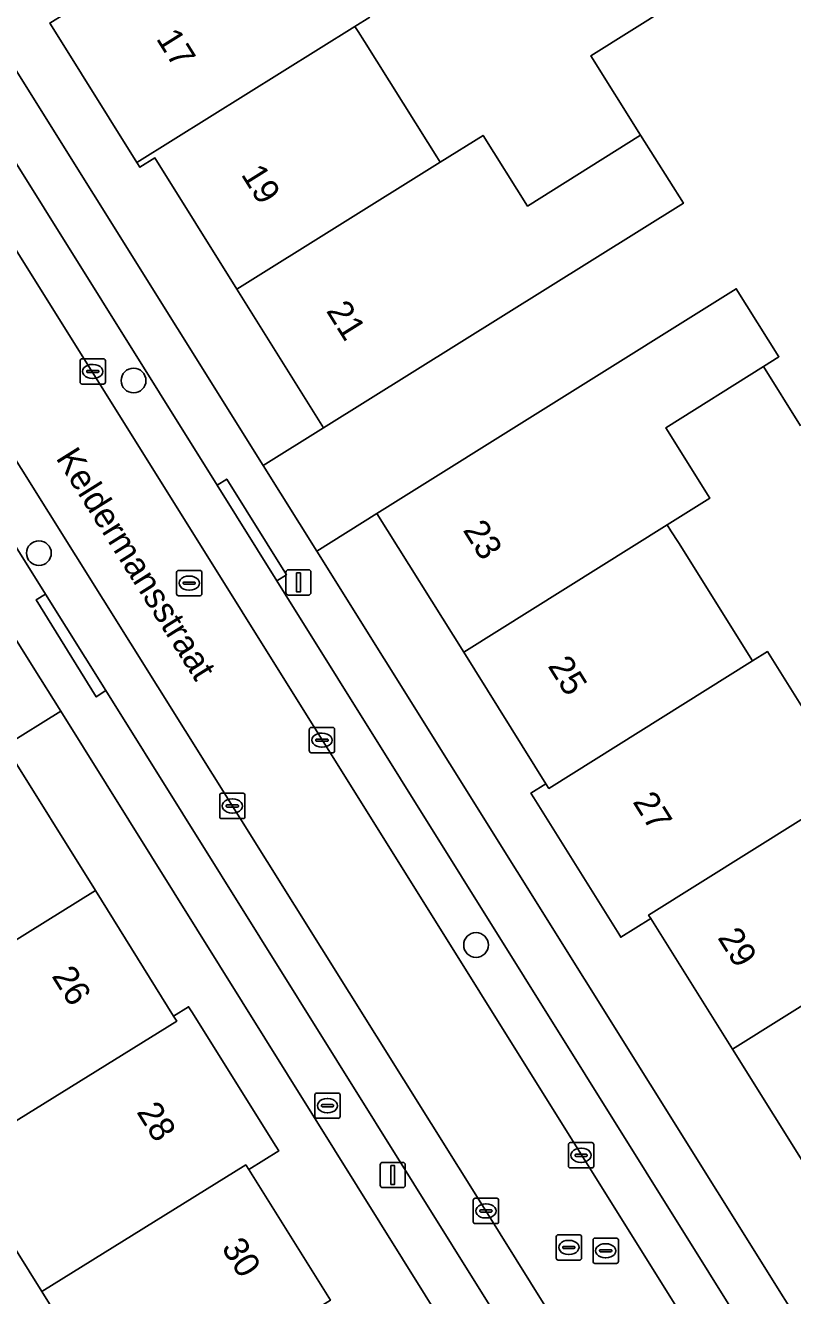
# Model space of a CAD drawing. Extents: x 159664 to 160323, y 385312 to 386115.
# Drawn here: x 159789.6 to 159820, y 385808.6 to 385858.9 of the extents above; entities that cross this region are included whole.
import ezdxf

# ---------------------------------------------------------------- set-up
doc = ezdxf.new("R2010")
doc.units = 0
for name, color, linetype in [('IMGEO_Boom', 7, 'Continuous'), ('IMGEO_Brandkraan', 7, 'Continuous'), ('IMGEO_Erf', 7, 'Continuous'), ('IMGEO_Kolk', 7, 'Continuous'), ('IMGEO_Lichtmast', 7, 'Continuous'), ('IMGEO_Openbare_ruimte_label', 7, 'Continuous'), ('IMGEO_Pand', 7, 'Continuous'), ('IMGEO_Pand_nummerreeks', 7, 'Continuous'), ('IMGEO_Parkeervlak_open', 7, 'Continuous'), ('IMGEO_Rijbaan_lokaal_open', 7, 'Continuous'), ('IMGEO_Rioolput', 7, 'Continuous'), ('IMGEO_Voetpad_open', 7, 'Continuous')]:
    doc.layers.add(name, color=color, linetype=linetype)

msp = doc.modelspace()

# ---------------------------------------------------------------- linework, layer by layer
at = {"layer": 'IMGEO_Boom'}
for centre in [(159793.93, 385844.828), (159790.184, 385837.999), (159807.482, 385822.494)]:
    msp.add_circle(centre, 0.489, dxfattribs=at)
at = {"layer": 'IMGEO_Brandkraan'}
for p, q in [((159801.103, 385815.709), (159801.103, 385816.561)), ((159801.178, 385816.635), (159802.03, 385816.635)), ((159801.591, 385816.415), (159801.616, 385816.415)), ((159802.104, 385816.561), (159802.104, 385815.709)), ((159801.362, 385816.129), (159801.362, 385816.141)), ((159801.8, 385816.092), (159801.402, 385816.092)), ((159801.405, 385816.178), (159801.803, 385816.178)), ((159801.614, 385815.855), (159801.589, 385815.855)), ((159801.846, 385816.141), (159801.846, 385816.129)), ((159802.03, 385815.635), (159801.178, 385815.635))]:
    msp.add_line(p, q, dxfattribs=at)
for points in [[(159801.103, 385815.709), (159801.103, 385816.561)], [(159801.178, 385816.635), (159802.03, 385816.635)], [(159802.104, 385816.561), (159802.104, 385815.709)], [(159802.03, 385815.635), (159801.178, 385815.635)]]:
    msp.add_lwpolyline(points, dxfattribs=at)
for centre, radius, start, end in [((159801.18, 385816.559), 0.0765, 91.552, 178.448), ((159801.18, 385816.559), 0.0765, 91.552, 178.448), ((159802.028, 385816.559), 0.0765, 1.552, 88.448), ((159802.028, 385816.559), 0.0765, 1.552, 88.448), ((159801.18, 385815.711), 0.0765, 181.552, 268.448), ((159801.18, 385815.711), 0.0765, 181.552, 268.448), ((159801.402, 385816.138), 0.0403, 85.8775, 175.7526), ((159801.399, 385816.128), 0.0366, 178.938, 274.7102), ((159801.803, 385816.135), 0.043, 264.8664, 352.4533), ((159801.807, 385816.14), 0.0386, 1.7309, 96.639), ((159802.028, 385815.711), 0.0765, 271.552, 358.448), ((159802.028, 385815.711), 0.0765, 271.552, 358.448)]:
    msp.add_arc(centre, radius, start, end, dxfattribs=at)
for centre, major_axis, ratio, start_param, end_param in [((159801.59, 385816.135), (-0.387, 0.002), 0.722429, 4.712389, 7.853982), ((159801.615, 385816.135), (-0.39, 0.002), 0.717154, 1.570796, 4.712389)]:
    msp.add_ellipse(centre, major_axis=major_axis, ratio=ratio, start_param=start_param, end_param=end_param, dxfattribs=at)
at = {"layer": 'IMGEO_Erf'}
for points in [[(159762.082, 385900.584), (159799.061, 385841.468), (159801.45, 385842.962), (159798.021, 385848.447), (159794.773, 385853.638), (159794.18, 385853.267), (159794.065, 385853.453), (159790.774, 385858.714), (159790.612, 385858.971), (159791.799, 385859.713), (159788.568, 385864.879)], [(159803.286, 385859.21), (159802.692, 385858.839), (159802.814, 385858.645), (159803.065, 385858.245), (159805.575, 385854.252), (159805.932, 385853.683), (159806.066, 385853.47), (159807.763, 385854.529), (159809.52, 385851.734), (159813.99, 385854.543), (159812.022, 385857.672), (159818.301, 385861.621)], [(159820.328, 385843.036), (159818.856, 385845.384), (159814.996, 385842.963), (159816.741, 385840.179), (159815.046, 385839.119), (159815.193, 385838.884), (159815.488, 385838.414), (159818.422, 385833.733), (159819.016, 385834.105), (159822.383, 385828.726)], [(159824.194, 385807.874), (159820.915, 385813.122), (159817.628, 385818.378), (159814.4, 385823.538), (159813.212, 385822.797), (159813.127, 385822.936), (159809.771, 385828.321), (159809.654, 385828.506), (159810.248, 385828.877), (159806.993, 385834.081), (159803.561, 385839.563), (159801.183, 385838.076), (159838.158, 385778.965)], [(159827.962, 385772.584), (159791.049, 385831.741), (159788.849, 385830.368), (159792.419, 385824.644), (159795.515, 385819.679), (159796.109, 385820.05), (159796.231, 385819.855), (159799.56, 385814.53), (159799.675, 385814.346), (159798.487, 385813.604), (159801.717, 385808.436)], [(159793.651, 385803.403), (159790.298, 385808.779), (159786.975, 385814.104)]]:
    msp.add_lwpolyline(points, dxfattribs=at)
at = {"layer": 'IMGEO_Kolk'}
for p, q in [((159791.815, 385844.761), (159791.815, 385845.613)), ((159791.89, 385845.687), (159792.742, 385845.687)), ((159792.303, 385845.467), (159792.328, 385845.467)), ((159792.816, 385845.613), (159792.816, 385844.761)), ((159792.074, 385845.181), (159792.074, 385845.193)), ((159792.512, 385845.144), (159792.114, 385845.144)), ((159792.117, 385845.23), (159792.515, 385845.23)), ((159792.326, 385844.907), (159792.301, 385844.907)), ((159792.558, 385845.193), (159792.558, 385845.181)), ((159792.742, 385844.687), (159791.89, 385844.687)), ((159800.885, 385830.173), (159800.885, 385831.025)), ((159800.96, 385831.099), (159801.812, 385831.099)), ((159801.373, 385830.879), (159801.398, 385830.879)), ((159801.886, 385831.025), (159801.886, 385830.173)), ((159801.144, 385830.593), (159801.144, 385830.605)), ((159801.582, 385830.556), (159801.184, 385830.556)), ((159801.187, 385830.642), (159801.585, 385830.642)), ((159801.396, 385830.319), (159801.371, 385830.319)), ((159801.628, 385830.605), (159801.628, 385830.593)), ((159801.812, 385830.099), (159800.96, 385830.099)), ((159797.338, 385827.569), (159797.338, 385828.421)), ((159797.413, 385828.495), (159798.265, 385828.495)), ((159797.826, 385828.275), (159797.851, 385828.275)), ((159798.339, 385828.421), (159798.339, 385827.569)), ((159797.597, 385827.989), (159797.597, 385828.001)), ((159798.035, 385827.952), (159797.637, 385827.952)), ((159797.64, 385828.038), (159798.038, 385828.038)), ((159798.081, 385828.001), (159798.081, 385827.989)), ((159798.265, 385827.495), (159797.413, 385827.495)), ((159797.849, 385827.715), (159797.824, 385827.715)), ((159811.14, 385813.747), (159811.14, 385814.599)), ((159811.215, 385814.673), (159812.067, 385814.673)), ((159811.399, 385814.167), (159811.399, 385814.179)), ((159811.442, 385814.216), (159811.84, 385814.216)), ((159811.628, 385814.453), (159811.653, 385814.453)), ((159811.883, 385814.179), (159811.883, 385814.167)), ((159812.141, 385814.599), (159812.141, 385813.747)), ((159812.067, 385813.673), (159811.215, 385813.673)), ((159811.837, 385814.13), (159811.439, 385814.13)), ((159811.651, 385813.893), (159811.626, 385813.893)), ((159807.373, 385811.545), (159807.373, 385812.397)), ((159807.448, 385812.471), (159808.3, 385812.471)), ((159807.861, 385812.251), (159807.886, 385812.251)), ((159808.374, 385812.397), (159808.374, 385811.545)), ((159807.632, 385811.965), (159807.632, 385811.977)), ((159808.07, 385811.928), (159807.672, 385811.928)), ((159807.675, 385812.014), (159808.073, 385812.014)), ((159807.884, 385811.691), (159807.859, 385811.691)), ((159808.116, 385811.977), (159808.116, 385811.965)), ((159808.3, 385811.471), (159807.448, 385811.471))]:
    msp.add_line(p, q, dxfattribs=at)
for points in [[(159791.815, 385844.761), (159791.815, 385845.613)], [(159791.89, 385845.687), (159792.742, 385845.687)], [(159792.816, 385845.613), (159792.816, 385844.761)], [(159792.742, 385844.687), (159791.89, 385844.687)], [(159800.885, 385830.173), (159800.885, 385831.025)], [(159800.96, 385831.099), (159801.812, 385831.099)], [(159801.886, 385831.025), (159801.886, 385830.173)], [(159801.812, 385830.099), (159800.96, 385830.099)], [(159797.338, 385827.569), (159797.338, 385828.421)], [(159797.413, 385828.495), (159798.265, 385828.495)], [(159798.339, 385828.421), (159798.339, 385827.569)], [(159798.265, 385827.495), (159797.413, 385827.495)], [(159811.14, 385813.747), (159811.14, 385814.599)], [(159811.215, 385814.673), (159812.067, 385814.673)], [(159812.141, 385814.599), (159812.141, 385813.747)], [(159812.067, 385813.673), (159811.215, 385813.673)], [(159807.373, 385811.545), (159807.373, 385812.397)], [(159807.448, 385812.471), (159808.3, 385812.471)], [(159808.374, 385812.397), (159808.374, 385811.545)], [(159808.3, 385811.471), (159807.448, 385811.471)]]:
    msp.add_lwpolyline(points, dxfattribs=at)
for centre, radius, start, end in [((159791.892, 385845.611), 0.0765, 91.552, 178.448), ((159791.892, 385845.611), 0.0765, 91.552, 178.448), ((159792.74, 385845.611), 0.0765, 1.552, 88.448), ((159792.74, 385845.611), 0.0765, 1.552, 88.448), ((159792.114, 385845.19), 0.0403, 85.8775, 175.7526), ((159792.111, 385845.18), 0.0366, 178.938, 274.7102), ((159792.515, 385845.187), 0.043, 264.8664, 352.4533), ((159792.519, 385845.192), 0.0386, 1.7309, 96.639), ((159791.892, 385844.763), 0.0765, 181.552, 268.448), ((159791.892, 385844.763), 0.0765, 181.552, 268.448), ((159792.74, 385844.763), 0.0765, 271.552, 358.448), ((159792.74, 385844.763), 0.0765, 271.552, 358.448), ((159800.962, 385831.023), 0.0765, 91.552, 178.448), ((159800.962, 385831.023), 0.0765, 91.552, 178.448), ((159801.81, 385831.023), 0.0765, 1.552, 88.448), ((159801.81, 385831.023), 0.0765, 1.552, 88.448), ((159801.184, 385830.602), 0.0403, 85.8775, 175.7526), ((159801.181, 385830.592), 0.0366, 178.938, 274.7102), ((159801.585, 385830.599), 0.043, 264.8664, 352.4533), ((159801.589, 385830.604), 0.0386, 1.7309, 96.639), ((159800.962, 385830.175), 0.0765, 181.552, 268.448), ((159800.962, 385830.175), 0.0765, 181.552, 268.448), ((159801.81, 385830.175), 0.0765, 271.552, 358.448), ((159801.81, 385830.175), 0.0765, 271.552, 358.448), ((159797.415, 385828.419), 0.0765, 91.552, 178.448), ((159797.415, 385828.419), 0.0765, 91.552, 178.448), ((159798.263, 385828.419), 0.0765, 1.552, 88.448), ((159798.263, 385828.419), 0.0765, 1.552, 88.448), ((159797.637, 385827.998), 0.0403, 85.8775, 175.7526), ((159797.634, 385827.988), 0.0366, 178.938, 274.7102), ((159798.038, 385827.995), 0.043, 264.8664, 352.4533), ((159798.042, 385828), 0.0386, 1.7309, 96.639), ((159797.415, 385827.571), 0.0765, 181.552, 268.448), ((159797.415, 385827.571), 0.0765, 181.552, 268.448), ((159798.263, 385827.571), 0.0765, 271.552, 358.448), ((159798.263, 385827.571), 0.0765, 271.552, 358.448), ((159811.217, 385814.597), 0.0765, 91.552, 178.448), ((159811.217, 385814.597), 0.0765, 91.552, 178.448), ((159811.439, 385814.176), 0.0403, 85.8775, 175.7526), ((159811.844, 385814.178), 0.0386, 1.7309, 96.639), ((159812.065, 385814.597), 0.0765, 1.552, 88.448), ((159812.065, 385814.597), 0.0765, 1.552, 88.448), ((159811.217, 385813.749), 0.0765, 181.552, 268.448), ((159811.217, 385813.749), 0.0765, 181.552, 268.448), ((159811.436, 385814.166), 0.0366, 178.938, 274.7102), ((159811.84, 385814.173), 0.043, 264.8664, 352.4533), ((159812.065, 385813.749), 0.0765, 271.552, 358.448), ((159812.065, 385813.749), 0.0765, 271.552, 358.448), ((159807.45, 385812.395), 0.0765, 91.552, 178.448), ((159807.45, 385812.395), 0.0765, 91.552, 178.448), ((159808.298, 385812.395), 0.0765, 1.552, 88.448), ((159808.298, 385812.395), 0.0765, 1.552, 88.448), ((159807.672, 385811.974), 0.0403, 85.8775, 175.7526), ((159807.669, 385811.964), 0.0366, 178.938, 274.7102), ((159808.073, 385811.971), 0.043, 264.8664, 352.4533), ((159808.077, 385811.976), 0.0386, 1.7309, 96.639), ((159807.45, 385811.547), 0.0765, 181.552, 268.448), ((159807.45, 385811.547), 0.0765, 181.552, 268.448), ((159808.298, 385811.547), 0.0765, 271.552, 358.448), ((159808.298, 385811.547), 0.0765, 271.552, 358.448)]:
    msp.add_arc(centre, radius, start, end, dxfattribs=at)
for centre, major_axis, ratio, start_param, end_param in [((159792.302, 385845.187), (-0.387, 0.002), 0.722429, 4.712389, 7.853982), ((159792.327, 385845.187), (-0.39, 0.002), 0.717154, 1.570796, 4.712389), ((159801.372, 385830.599), (-0.387, 0.002), 0.722429, 4.712389, 7.853982), ((159801.397, 385830.599), (-0.39, 0.002), 0.717154, 1.570796, 4.712389), ((159797.825, 385827.995), (-0.387, 0.002), 0.722429, 4.712389, 7.853982), ((159797.85, 385827.995), (-0.39, 0.002), 0.717154, 1.570796, 4.712389), ((159811.627, 385814.173), (-0.387, 0.002), 0.722429, 4.712389, 7.853982), ((159811.652, 385814.173), (-0.39, 0.002), 0.717154, 1.570796, 4.712389), ((159807.86, 385811.971), (-0.387, 0.002), 0.722429, 4.712389, 7.853982), ((159807.885, 385811.971), (-0.39, 0.002), 0.717154, 1.570796, 4.712389)]:
    msp.add_ellipse(centre, major_axis=major_axis, ratio=ratio, start_param=start_param, end_param=end_param, dxfattribs=at)
at = {"layer": 'IMGEO_Lichtmast'}
for p, q in [((159800.06, 385837.342), (159800.85, 385837.342)), ((159800.85, 385837.342), (159800.06, 385837.342)), ((159799.96, 385836.442), (159799.96, 385837.242)), ((159799.96, 385837.242), (159799.96, 385836.442)), ((159800.95, 385837.242), (159800.95, 385836.442)), ((159800.95, 385836.442), (159800.95, 385837.242)), ((159800.85, 385836.342), (159800.06, 385836.342)), ((159800.06, 385836.342), (159800.85, 385836.342)), ((159803.692, 385812.992), (159803.692, 385813.792)), ((159803.692, 385813.792), (159803.692, 385812.992)), ((159803.792, 385813.892), (159804.582, 385813.892)), ((159804.582, 385813.892), (159803.792, 385813.892)), ((159804.682, 385813.792), (159804.682, 385812.992)), ((159804.682, 385812.992), (159804.682, 385813.792)), ((159804.582, 385812.892), (159803.792, 385812.892)), ((159803.792, 385812.892), (159804.582, 385812.892))]:
    msp.add_line(p, q, dxfattribs=at)
for points in [[(159800.38, 385837.217), (159800.53, 385837.217), (159800.53, 385836.467), (159800.38, 385836.467), (159800.38, 385837.217)], [(159804.112, 385813.767), (159804.262, 385813.767), (159804.262, 385813.017), (159804.112, 385813.017), (159804.112, 385813.767)]]:
    msp.add_lwpolyline(points, dxfattribs=at)
for centre, start, end in [((159800.06, 385837.242), 90, 180), ((159800.06, 385837.242), 90, 180), ((159800.85, 385837.242), 0, 90), ((159800.85, 385837.242), 360, 90), ((159800.06, 385836.442), 180, 270), ((159800.06, 385836.442), 180, 270), ((159800.85, 385836.442), 270, 0), ((159800.85, 385836.442), 270, 0), ((159803.792, 385813.792), 90, 180), ((159803.792, 385813.792), 90, 180), ((159804.582, 385813.792), 0, 90), ((159804.582, 385813.792), 360, 90), ((159803.792, 385812.992), 180, 270), ((159803.792, 385812.992), 180, 270), ((159804.582, 385812.992), 270, 0), ((159804.582, 385812.992), 270, 0)]:
    msp.add_arc(centre, 0.1, start, end, dxfattribs=at)
at = {"layer": 'IMGEO_Pand'}
for points in [[(159803.286, 385859.21), (159800.005, 385864.476), (159791.961, 385859.455), (159791.799, 385859.713), (159790.612, 385858.971), (159790.774, 385858.714), (159794.065, 385853.453), (159802.692, 385858.839)], [(159802.692, 385858.839), (159794.065, 385853.453), (159794.18, 385853.267), (159794.773, 385853.638), (159798.021, 385848.447), (159806.066, 385853.47), (159805.932, 385853.683), (159805.575, 385854.252), (159803.065, 385858.245), (159802.814, 385858.645)], [(159815.686, 385851.846), (159813.99, 385854.543), (159809.52, 385851.734), (159807.763, 385854.529), (159806.066, 385853.47), (159798.021, 385848.447), (159801.45, 385842.962)], [(159814.996, 385842.963), (159818.856, 385845.384), (159819.469, 385845.768), (159817.782, 385848.459), (159803.561, 385839.563), (159806.993, 385834.081), (159815.046, 385839.119), (159816.741, 385840.179)], [(159815.046, 385839.119), (159806.993, 385834.081), (159810.248, 385828.877), (159810.364, 385828.692), (159818.422, 385833.733), (159815.488, 385838.414), (159815.193, 385838.884)], [(159819.016, 385834.105), (159818.422, 385833.733), (159810.364, 385828.692), (159810.248, 385828.877), (159809.654, 385828.506), (159809.771, 385828.321), (159813.127, 385822.936), (159813.212, 385822.797), (159814.4, 385823.538), (159814.313, 385823.678), (159822.383, 385828.726)], [(159784.343, 385819.629), (159792.419, 385824.644), (159788.849, 385830.368), (159774.595, 385821.481), (159776.283, 385818.784), (159780.758, 385821.586), (159782.647, 385818.568)], [(159822.383, 385828.726), (159814.313, 385823.678), (159814.4, 385823.538), (159817.628, 385818.378), (159825.701, 385823.428)], [(159795.515, 385819.679), (159792.419, 385824.644), (159784.343, 385819.629), (159787.57, 385814.477), (159795.636, 385819.485)], [(159828.989, 385818.173), (159825.701, 385823.428), (159817.628, 385818.378), (159820.915, 385813.122)], [(159796.231, 385819.855), (159796.109, 385820.05), (159795.515, 385819.679), (159795.636, 385819.485), (159787.57, 385814.477), (159786.975, 385814.104), (159790.298, 385808.779), (159798.37, 385813.791), (159798.487, 385813.604), (159799.675, 385814.346), (159799.56, 385814.53)], [(159798.487, 385813.604), (159798.37, 385813.791), (159790.298, 385808.779), (159793.651, 385803.403), (159801.717, 385808.436)]]:
    msp.add_lwpolyline(points, close=True, dxfattribs=at)
at = {"layer": 'IMGEO_Parkeervlak_open'}
for points in [[(159741.034, 385915.456), (159751.377, 385898.907), (159753.743, 385895.078), (159790.443, 385836.375), (159792.83, 385832.57), (159829.402, 385773.998), (159831.787, 385770.18), (159850.746, 385739.72), (159852.33, 385740.71), (159841.328, 385758.304), (159807.874, 385811.971), (159785.139, 385848.258)], [(159797.238, 385840.688), (159760.579, 385899.376)], [(159788.888, 385850.614), (159845.062, 385760.744)], [(159799.599, 385836.908), (159797.238, 385840.688)], [(159836.21, 385778.296), (159799.599, 385836.908)]]:
    msp.add_lwpolyline(points, dxfattribs=at)
at = {"layer": 'IMGEO_Rijbaan_lokaal_open'}
msp.add_lwpolyline([(159788.888, 385850.614), (159785.139, 385848.258), (159807.874, 385811.971), (159841.328, 385758.304), (159845.062, 385760.744)], close=True, dxfattribs=at)
at = {"layer": 'IMGEO_Rioolput'}
for p, q in [((159795.706, 385837.313), (159796.558, 385837.313)), ((159795.631, 385836.387), (159795.631, 385837.239)), ((159795.89, 385836.807), (159795.89, 385836.819)), ((159795.933, 385836.856), (159796.331, 385836.856)), ((159796.119, 385837.093), (159796.144, 385837.093)), ((159796.374, 385836.819), (159796.374, 385836.807)), ((159796.632, 385837.239), (159796.632, 385836.387)), ((159796.558, 385836.313), (159795.706, 385836.313)), ((159796.328, 385836.77), (159795.93, 385836.77)), ((159796.142, 385836.533), (159796.117, 385836.533)), ((159810.655, 385810.099), (159810.655, 385810.951)), ((159810.73, 385811.025), (159811.582, 385811.025)), ((159811.143, 385810.805), (159811.168, 385810.805)), ((159811.656, 385810.951), (159811.656, 385810.099)), ((159812.113, 385809.968), (159812.113, 385810.82)), ((159812.188, 385810.894), (159813.04, 385810.894)), ((159812.601, 385810.674), (159812.626, 385810.674)), ((159813.114, 385810.82), (159813.114, 385809.968)), ((159810.914, 385810.519), (159810.914, 385810.531)), ((159811.352, 385810.482), (159810.954, 385810.482)), ((159810.957, 385810.568), (159811.355, 385810.568)), ((159811.166, 385810.245), (159811.141, 385810.245)), ((159811.398, 385810.531), (159811.398, 385810.519)), ((159812.372, 385810.388), (159812.372, 385810.4)), ((159812.81, 385810.351), (159812.412, 385810.351)), ((159812.415, 385810.437), (159812.813, 385810.437)), ((159812.856, 385810.4), (159812.856, 385810.388)), ((159811.582, 385810.025), (159810.73, 385810.025)), ((159813.04, 385809.894), (159812.188, 385809.894)), ((159812.624, 385810.114), (159812.599, 385810.114))]:
    msp.add_line(p, q, dxfattribs=at)
for points in [[(159795.706, 385837.313), (159796.558, 385837.313)], [(159795.631, 385836.387), (159795.631, 385837.239)], [(159796.632, 385837.239), (159796.632, 385836.387)], [(159796.558, 385836.313), (159795.706, 385836.313)], [(159810.655, 385810.099), (159810.655, 385810.951)], [(159810.73, 385811.025), (159811.582, 385811.025)], [(159811.656, 385810.951), (159811.656, 385810.099)], [(159812.113, 385809.968), (159812.113, 385810.82)], [(159812.188, 385810.894), (159813.04, 385810.894)], [(159813.114, 385810.82), (159813.114, 385809.968)], [(159811.582, 385810.025), (159810.73, 385810.025)], [(159813.04, 385809.894), (159812.188, 385809.894)]]:
    msp.add_lwpolyline(points, dxfattribs=at)
for centre, radius, start, end in [((159795.708, 385837.237), 0.0765, 91.552, 178.448), ((159795.708, 385837.237), 0.0765, 91.552, 178.448), ((159796.556, 385837.237), 0.0765, 1.552, 88.448), ((159796.556, 385837.237), 0.0765, 1.552, 88.448), ((159795.93, 385836.816), 0.0403, 85.8775, 175.7526), ((159795.927, 385836.806), 0.0366, 178.938, 274.7102), ((159796.331, 385836.813), 0.043, 264.8664, 352.4533), ((159796.335, 385836.818), 0.0386, 1.7309, 96.639), ((159795.708, 385836.389), 0.0765, 181.552, 268.448), ((159795.708, 385836.389), 0.0765, 181.552, 268.448), ((159796.556, 385836.389), 0.0765, 271.552, 358.448), ((159796.556, 385836.389), 0.0765, 271.552, 358.448), ((159810.732, 385810.949), 0.0765, 91.552, 178.448), ((159810.732, 385810.949), 0.0765, 91.552, 178.448), ((159811.58, 385810.949), 0.0765, 1.552, 88.448), ((159811.58, 385810.949), 0.0765, 1.552, 88.448), ((159812.19, 385810.818), 0.0765, 91.552, 178.448), ((159812.19, 385810.818), 0.0765, 91.552, 178.448), ((159813.038, 385810.818), 0.0765, 1.552, 88.448), ((159813.038, 385810.818), 0.0765, 1.552, 88.448), ((159810.954, 385810.528), 0.0403, 85.8775, 175.7526), ((159810.951, 385810.518), 0.0366, 178.938, 274.7102), ((159811.355, 385810.525), 0.043, 264.8664, 352.4533), ((159811.359, 385810.53), 0.0386, 1.7309, 96.639), ((159812.412, 385810.397), 0.0403, 85.8775, 175.7526), ((159812.409, 385810.387), 0.0366, 178.938, 274.7102), ((159812.813, 385810.394), 0.043, 264.8664, 352.4533), ((159812.817, 385810.399), 0.0386, 1.7309, 96.639), ((159810.732, 385810.101), 0.0765, 181.552, 268.448), ((159810.732, 385810.101), 0.0765, 181.552, 268.448), ((159811.58, 385810.101), 0.0765, 271.552, 358.448), ((159811.58, 385810.101), 0.0765, 271.552, 358.448), ((159812.19, 385809.97), 0.0765, 181.552, 268.448), ((159812.19, 385809.97), 0.0765, 181.552, 268.448), ((159813.038, 385809.97), 0.0765, 271.552, 358.448), ((159813.038, 385809.97), 0.0765, 271.552, 358.448)]:
    msp.add_arc(centre, radius, start, end, dxfattribs=at)
for centre, major_axis, ratio, start_param, end_param in [((159796.118, 385836.813), (-0.387, 0.002), 0.722429, 4.712389, 7.853982), ((159796.143, 385836.813), (-0.39, 0.002), 0.717154, 1.570796, 4.712389), ((159811.142, 385810.525), (-0.387, 0.002), 0.722429, 4.712389, 7.853982), ((159811.167, 385810.525), (-0.39, 0.002), 0.717154, 1.570796, 4.712389), ((159812.6, 385810.394), (-0.387, 0.002), 0.722429, 4.712389, 7.853982), ((159812.625, 385810.394), (-0.39, 0.002), 0.717154, 1.570796, 4.712389)]:
    msp.add_ellipse(centre, major_axis=major_axis, ratio=ratio, start_param=start_param, end_param=end_param, dxfattribs=at)
at = {"layer": 'IMGEO_Voetpad_open'}
for points in [[(159801.183, 385838.076), (159799.061, 385841.468), (159762.082, 385900.584), (159759.832, 385904.182), (159747.353, 385924.131), (159744.511, 385921.664), (159744.818, 385921.16)], [(159747.851, 385919.727), (159758.184, 385903.198), (159758.579, 385903.421), (159760.952, 385899.606), (159760.579, 385899.376), (159797.238, 385840.688), (159797.62, 385840.926), (159799.98, 385837.147), (159799.599, 385836.908), (159836.21, 385778.296), (159836.589, 385778.536), (159839.001, 385774.716), (159838.62, 385774.468), (159844.984, 385764.305)], [(159741.032, 385918.933), (159740.787, 385919.315), (159737.177, 385917.789), (159749.768, 385897.575), (159749.851, 385897.63), (159751.956, 385894.264), (159788.93, 385835.134), (159789.958, 385833.49), (159791.049, 385831.741), (159827.962, 385772.584), (159830.13, 385769.11), (159843.706, 385747.354)], [(159850.746, 385739.72), (159831.787, 385770.18), (159831.417, 385769.944), (159829.035, 385773.762), (159829.402, 385773.998), (159792.83, 385832.57), (159792.452, 385832.313), (159790.073, 385836.148), (159790.443, 385836.375), (159753.743, 385895.078), (159753.361, 385894.84), (159750.98, 385898.656), (159751.377, 385898.907), (159741.034, 385915.456)], [(159818.301, 385861.621), (159812.022, 385857.672), (159813.99, 385854.543), (159815.686, 385851.846), (159801.45, 385842.962), (159799.061, 385841.468), (159801.183, 385838.076), (159803.561, 385839.563), (159817.782, 385848.459), (159819.469, 385845.768), (159818.856, 385845.384), (159820.328, 385843.036)], [(159848.849, 385755.329), (159851.79, 385757.173), (159840.286, 385775.563), (159838.158, 385778.965), (159801.183, 385838.076)], [(159788.849, 385830.368), (159791.049, 385831.741), (159789.958, 385833.49), (159788.93, 385835.134)]]:
    msp.add_lwpolyline(points, dxfattribs=at)
for points in [[(159799.599, 385836.908), (159799.98, 385837.147), (159797.62, 385840.926), (159797.238, 385840.688)], [(159792.83, 385832.57), (159790.443, 385836.375), (159790.073, 385836.148), (159792.452, 385832.313)]]:
    msp.add_lwpolyline(points, close=True, dxfattribs=at)

# ---------------------------------------------------------------- texts
at = {"layer": 'IMGEO_Openbare_ruimte_label'}
msp.add_text('Keldermansstraat', height=1, rotation=302.0844, dxfattribs=at).set_placement((159790.833, 385841.763))
at = {"layer": 'IMGEO_Pand_nummerreeks'}
for s, rotation, p in [('17', 302.0052, (159794.801, 385858.359)), ('19', 302.0052, (159798.16, 385852.984)), ('21', 302.0052, (159801.532, 385847.589)), ('23', 301.9995, (159806.941, 385838.912)), ('25', 301.9995, (159810.301, 385833.536)), ('27', 301.9995, (159813.66, 385828.161)), ('29', 301.9995, (159817.019, 385822.785)), ('26', 301.988, (159790.668, 385821.267)), ('28', 301.988, (159794.028, 385815.888)), ('30', 301.988, (159797.386, 385810.512))]:
    msp.add_text(s, height=1, rotation=rotation, dxfattribs=at).set_placement(p)

doc.saveas('drawing.dxf')
